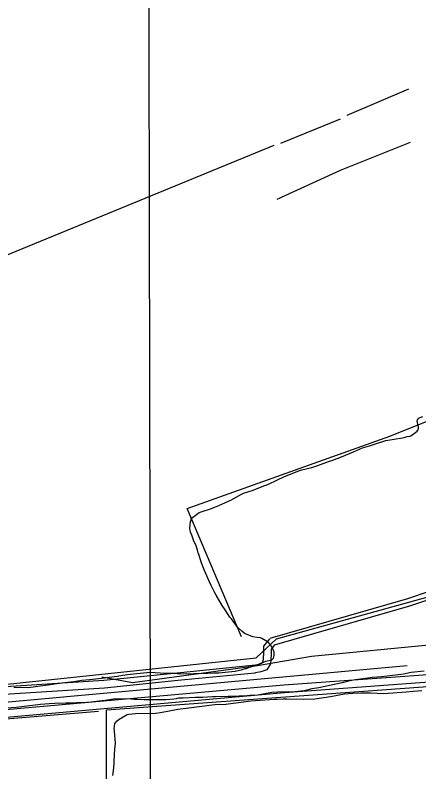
# Model space of a CAD drawing. Extents: x 3329297 to 3367176, y 649250 to 674653.
# Drawn here: x 3353911 to 3355485, y 669066 to 672020 of the extents above; entities that cross this region are included whole.
import ezdxf

# ---------------------------------------------------------------- set-up
doc = ezdxf.new("R2010")
doc.units = 0
for name, color, linetype in [('V-GRID-MAJR', 7, 'Continuous'), ('V-ROAD-CNTR', 7, 'Continuous'), ('V-SITE-VEGE', 7, 'Continuous'), ('V-TOPO-SHOR', 7, 'Continuous')]:
    doc.layers.add(name, color=color, linetype=linetype)

msp = doc.modelspace()

# ---------------------------------------------------------------- linework, layer by layer
at = {"layer": 'V-GRID-MAJR'}
msp.add_spline([(3354468.559, 654671.8200000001), (3354456.222, 660730.142), (3354443.88, 666791.55), (3354431.537, 672852.983), (3354431.531, 672856.041)], degree=3, dxfattribs=at)
at = {"layer": 'V-ROAD-CNTR'}
for points in [[(3351555.931850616, 669080.7028118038), (3352581.2178000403, 669167.735637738), (3353877.12020823, 669279.915413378), (3354961.5330394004, 669376.35922049), (3355613.5577353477, 669423.4061263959), (3356290.209382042, 669494.1889848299), (3356372.076218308, 669548.3928764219), (3356532.532897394, 669562.7808476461), (3357483.386995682, 669607.7787576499), (3358054.909852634, 669641.5166901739), (3358667.9846264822, 669682.6336079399), (3359812.610337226, 669738.4184963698), (3361211.5985392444, 669812.247348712), (3362685.5075914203, 669891.5291901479), (3363673.0156163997, 669934.764103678), (3364160.451641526, 669959.702053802), (3364180.8026008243, 669969.109034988), (3364197.9515665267, 669981.490010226), (3364212.11953819, 670000.0929730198), (3364218.6305251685, 670065.3488425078)], [(3355763.268435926, 669855.625261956), (3355759.502443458, 669848.729275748), (3355743.662475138, 669833.422306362), (3355703.9005546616, 669818.202336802), (3355607.7997468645, 669792.4183883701), (3355526.2469099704, 669769.796433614), (3355440.639081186, 669741.8384895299), (3354904.427153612, 669586.637799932)], [(3355777.288407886, 669824.19832481), (3355760.1064422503, 669807.5943580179), (3355713.1745361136, 669789.630393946), (3355615.695731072, 669763.4764462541), (3355534.91689263, 669741.0684910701), (3355449.469063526, 669713.1625468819), (3354921.3501197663, 669560.304852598), (3354918.229126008, 669556.4218603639)], [(3353861.2032400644, 669308.650355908), (3353874.498213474, 669309.801353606), (3354959.1250442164, 669406.2631606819), (3355610.917740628, 669453.29406662), (3356279.7774029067, 669523.2609266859), (3356361.8402387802, 669577.594818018), (3356530.482901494, 669592.7167877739), (3356663.0316363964, 669598.9897752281)], [(3354902.81815683, 669585.1358029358), (3354879.7242030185, 669556.4028604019), (3354879.0562043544, 669526.154920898), (3354876.8562087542, 669497.081979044), (3354872.084218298, 669489.2289947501), (3354861.585239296, 669485.262002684), (3354842.072278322, 669481.645009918), (3354834.6562931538, 669480.9100113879)], [(3354918.229126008, 669556.4218603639), (3354909.4921434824, 669545.5508821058), (3354909.0301444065, 669524.690923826), (3354906.22815001, 669487.6479979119), (3354892.3561777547, 669464.8190435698), (3354869.685223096, 669456.252060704), (3354847.726267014, 669452.1830688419)], [(3354834.6562931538, 669480.9100113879), (3354542.7058770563, 669451.980069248), (3354257.2834479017, 669422.7391277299), (3353832.513297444, 669395.736181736)], [(3354847.726267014, 669452.1830688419), (3354846.2922698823, 669451.9170693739), (3354545.7138710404, 669422.1321289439), (3354259.765442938, 669392.8371875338), (3353847.4852675, 669366.6262399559)]]:
    msp.add_lwpolyline(points, dxfattribs=at)
at = {"layer": 'V-SITE-VEGE'}
for p, q in [((3355479.066, 670437.1069999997), (3355484.667, 670447.142)), ((3355484.667, 670447.142), (3355500.306, 670452.696)), ((3355479.06, 670433.756), (3355479.066, 670437.1069999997)), ((3355480.1720000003, 670431.522), (3355479.06, 670433.756)), ((3355480.165, 670428.1730000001), (3355480.1720000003, 670431.522)), ((3355481.271, 670422.589), (3355480.165, 670428.1730000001)), ((3355484.603, 670411.419), (3355481.271, 670422.589)), ((3355484.589, 670404.7220000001), (3355484.603, 670411.419)), ((3355454.398, 670377.981), (3355459.987, 670381.321)), ((3355459.987, 670381.321), (3355467.8140000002, 670388.006)), ((3355467.8140000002, 670388.006), (3355473.401, 670391.344)), ((3355473.401, 670391.344), (3355478.99, 670395.801)), ((3355478.99, 670395.801), (3355481.228, 670399.145)), ((3355481.228, 670399.145), (3355484.589, 670404.7220000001)), ((3355320.376, 670348.084), (3355357.236, 670359.18)), ((3355357.236, 670359.18), (3355422.0100000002, 670370.2270000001)), ((3355422.0100000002, 670370.2270000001), (3355427.591, 670371.333)), ((3355427.591, 670371.333), (3355439.879, 670374.661)), ((3355439.879, 670374.661), (3355449.931, 670376.873)), ((3355449.931, 670376.873), (3355454.398, 670377.981)), ((3355231.006, 670314.755), (3355265.642, 670330.3200000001)), ((3355265.642, 670330.3200000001), (3355292.452, 670339.204)), ((3355292.452, 670339.204), (3355320.376, 670348.084)), ((3355149.452, 670282.528), (3355184.0840000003, 670295.862)), ((3355184.0840000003, 670295.862), (3355231.006, 670314.755)), ((3355091.363, 670261.4230000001), (3355137.166, 670279.202)), ((3355137.166, 670279.202), (3355149.452, 670282.528)), ((3354958.431, 670217.008), (3355013.176, 670240.353)), ((3355013.176, 670240.353), (3355028.815, 670244.789)), ((3355028.815, 670244.789), (3355067.903, 670253.6509999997)), ((3355067.903, 670253.6509999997), (3355091.363, 670261.4230000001)), ((3354896.977, 670188.095), (3354933.8510000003, 670205.89)), ((3354933.8510000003, 670205.89), (3354958.431, 670217.008)), ((3354835.535, 670164.764), (3354884.6890000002, 670183.652)), ((3354884.6890000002, 670183.652), (3354896.977, 670188.095)), ((3354751.737, 670126.96), (3354793.086, 670150.327)), ((3354793.086, 670150.327), (3354802.024, 670153.657)), ((3354802.024, 670153.657), (3354835.535, 670164.764)), ((3354704.811, 670105.833), (3354731.6240000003, 670116.9470000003)), ((3354731.6240000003, 670116.947), (3354751.737, 670126.96)), ((3354652.304, 670085.8339999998), (3354670.1750000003, 670091.3839999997)), ((3354670.1750000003, 670091.384), (3354698.108, 670103.6130000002)), ((3354698.108, 670103.6129999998), (3354704.811, 670105.8329999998)), ((3354597.541, 670052.441), (3354603.134, 670059.13)), ((3354603.134, 670059.13), (3354617.669, 670070.267)), ((3354617.669, 670070.267), (3354628.847, 670078.062)), ((3354628.847, 670078.062), (3354652.304, 670085.8339999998)), ((3354591.897, 670017.844), (3354595.294, 670043.5160000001)), ((3354595.294, 670043.5160000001), (3354597.531, 670046.86)), ((3354597.531, 670046.86), (3354597.541, 670052.441)), ((3354592.9990000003, 670008.909), (3354591.897, 670017.844)), ((3354595.214, 670001.0920000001), (3354592.9990000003, 670008.909)), ((3354599.661, 669989.92), (3354595.214, 670001.0920000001)), ((3354604.103, 669977.632), (3354599.661, 669989.92)), ((3354606.323, 669970.931), (3354604.103, 669977.632)), ((3354616.329, 669948.581), (3354606.323, 669970.931)), ((3354621.881, 669931.828), (3354616.329, 669948.581)), ((3354625.211, 669920.659), (3354621.881, 669931.828)), ((3354627.432, 669913.955), (3354625.211, 669920.659)), ((3354636.312, 669886.031), (3354627.432, 669913.955)), ((3354642.974, 669867.04), (3354636.312, 669886.031)), ((3354652.978, 669842.462), (3354642.974, 669867.04)), ((3354667.431, 669810.0599999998), (3354652.978, 669842.462)), ((3354675.215, 669793.2999999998), (3354667.431, 669810.0599999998)), ((3354689.678, 669765.367), (3354675.215, 669793.2999999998)), ((3354695.2430000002, 669755.305), (3354689.678, 669765.367)), ((3354718.613, 669715.074), (3354695.2430000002, 669755.305)), ((3354729.7460000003, 669698.307), (3354718.613, 669715.074)), ((3354748.673, 669670.3640000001), (3354729.7460000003, 669698.307)), ((3354754.244, 669663.655), (3354748.673, 669670.3640000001)), ((3354777.628, 669631.237), (3354754.244, 669663.655)), ((3354796.574, 669613.3420000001), (3354777.628, 669631.237)), ((3354807.723, 669605.506), (3354796.574, 669613.3419999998)), ((3354815.532, 669602.143), (3354807.723, 669605.506)), ((3354837.843, 669593.171), (3354815.532, 669602.143)), ((3354854.585, 669590.9079999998), (3354837.843, 669593.1709999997)), ((3354867.977, 669588.6510000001), (3354854.585, 669590.9079999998)), ((3354873.554, 669586.409), (3354867.977, 669588.6510000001)), ((3354898.089, 669572.968), (3354873.554, 669586.409)), ((3354907.002, 669561.787), (3354898.089, 669572.9680000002)), ((3354917.017, 669543.906), (3354907.002, 669561.787)), ((3354921.465, 669533.851), (3354917.017, 669543.906)), ((3354921.438, 669520.455), (3354921.465, 669533.851)), ((3354866.681, 669489.296), (3354889.0270000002, 669498.1870000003)), ((3354889.0270000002, 669498.187), (3354893.491, 669499.295)), ((3354893.491, 669499.295), (3354909.126, 669501.498)), ((3354909.126, 669501.498), (3354912.478, 669503.725)), ((3354912.478, 669503.725), (3354918.069, 669509.2969999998)), ((3354918.069, 669509.297), (3354920.3140000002, 669514.876)), ((3354920.3140000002, 669514.876), (3354921.438, 669520.455)), ((3354794.071, 669464.868), (3354807.475, 669469.3079999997)), ((3354807.475, 669469.3079999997), (3354813.058, 669469.2979999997)), ((3354813.058, 669469.2979999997), (3354824.232, 669474.86)), ((3354824.232, 669474.86), (3354838.752, 669479.2980000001)), ((3354838.752, 669479.2980000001), (3354843.219, 669480.406)), ((3354843.219, 669480.406), (3354853.275, 669483.738)), ((3354853.275, 669483.738), (3354866.681, 669489.2959999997)), ((3354246.985, 669432.37), (3354298.349, 669437.8609999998)), ((3354298.349, 669437.861), (3354308.4, 669440.0750000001)), ((3354308.4, 669440.0750000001), (3354329.6180000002, 669443.384)), ((3354329.6180000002, 669443.384), (3354359.768, 669447.796)), ((3354359.768, 669447.796), (3354437.928, 669455.468)), ((3354437.928, 669455.468), (3354475.882, 669453.166)), ((3354475.882, 669453.166), (3354528.347, 669450.837)), ((3354528.347, 669450.837), (3354555.1350000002, 669448.556)), ((3354555.1350000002, 669448.556), (3354662.313, 669451.71)), ((3354662.313, 669451.71), (3354685.761, 669452.785)), ((3354685.761, 669452.785), (3354704.739, 669452.75)), ((3354704.739, 669452.75), (3354742.701, 669456.031)), ((3354742.701, 669456.031), (3354769.501, 669459.33)), ((3354769.501, 669459.33), (3354786.254, 669462.65)), ((3354786.254, 669462.65), (3354794.071, 669464.868)), ((3355339.931, 669437.081), (3355304.201, 669433.7980000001)), ((3355362.262, 669439.272), (3355339.931, 669437.081)), ((3355425.916, 669448.089), (3355362.262, 669439.272)), ((3355456.065, 669453.6140000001), (3355425.916, 669448.0890000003)), ((3355506.312, 669459.107), (3355456.065, 669453.6140000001)), ((3354039.291, 669405.955), (3354063.857, 669409.261)), ((3354063.857, 669409.261), (3354092.8910000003, 669413.6719999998)), ((3354092.8910000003, 669413.6719999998), (3354139.788, 669419.1709999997)), ((3354139.788, 669419.171), (3354171.055, 669423.578)), ((3354171.055, 669423.578), (3354201.204, 669426.873)), ((3354201.204, 669426.873), (3354246.985, 669432.37)), ((3355161.259, 669408.38), (3355095.365, 669393.9869999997)), ((3355185.8310000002, 669413.9180000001), (3355161.259, 669408.3800000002)), ((3355210.403, 669420.572), (3355185.8310000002, 669413.9180000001)), ((3355237.201, 669424.987), (3355210.403, 669420.572)), ((3355277.401, 669430.4959999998), (3355237.201, 669424.987)), ((3355304.201, 669433.7980000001), (3355277.401, 669430.496)), ((3353905.303, 669395.035), (3353939.914, 669396.09)), ((3353939.914, 669396.09), (3353961.125, 669396.051)), ((3353961.125, 669396.051), (3353990.157, 669399.346)), ((3353990.157, 669399.346), (3354008.022, 669401.5480000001)), ((3354008.022, 669401.5480000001), (3354039.291, 669405.955)), ((3354934.576, 669377.533), (3354912.245, 669375.344)), ((3354977.001, 669378.573), (3354934.576, 669377.533)), ((3354991.5130000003, 669377.431), (3354977.001, 669378.573)), ((3355038.41, 669382.927), (3354991.5130000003, 669377.431)), ((3355067.448, 669389.5709999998), (3355038.41, 669382.927)), ((3355095.365, 669393.987), (3355067.448, 669389.571)), ((3355348.7430000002, 669372.3150000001), (3355435.8340000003, 669378.854)), ((3355435.8340000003, 669378.854), (3355462.631, 669381.039)), ((3355462.631, 669381.039), (3355497.244, 669383.208)), ((3354294.838, 669349.672), (3354261.339, 669345.267)), ((3354350.661, 669350.688), (3354294.838, 669349.672)), ((3354375.218, 669348.408), (3354350.661, 669350.688)), ((3354387.4960000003, 669348.388), (3354375.218, 669348.408)), ((3354414.288, 669347.223), (3354387.4960000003, 669348.388)), ((3354529.2770000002, 669349.2440000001), (3354499.133, 669347.067)), ((3354539.3310000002, 669351.46), (3354529.2770000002, 669349.2440000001)), ((3354541.565, 669352.572), (3354539.3310000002, 669351.46)), ((3354548.264, 669353.676), (3354541.565, 669352.572)), ((3354566.127, 669353.643), (3354548.264, 669353.676)), ((3354614.136, 669355.789), (3354566.127, 669353.643)), ((3354640.93, 669356.856), (3354614.136, 669355.789)), ((3354680.008, 669359.019), (3354640.93, 669356.856)), ((3354692.288, 669358.997), (3354680.008, 669359.019)), ((3354741.411, 669360.023), (3354692.288, 669358.997)), ((3354752.575, 669360.002), (3354741.411, 669360.023)), ((3354784.953, 669361.061), (3354752.575, 669360.002)), ((3354803.932, 669362.142), (3354784.953, 669361.061)), ((3354826.264, 669364.334), (3354803.932, 669362.142)), ((3354841.894, 669364.305), (3354826.264, 669364.334)), ((3354829.573, 669343.116), (3354921.129, 669349.65)), ((3354857.524, 669365.395), (3354841.894, 669364.305)), ((3354864.223, 669366.4979999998), (3354857.524, 669365.395)), ((3354912.245, 669375.344), (3354864.223, 669366.498)), ((3354921.129, 669349.65), (3354933.409, 669349.627)), ((3354933.409, 669349.627), (3354955.738, 669350.702)), ((3354955.738, 669350.702), (3354970.254, 669351.7919999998)), ((3354970.254, 669351.7919999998), (3355035, 669349.443)), ((3355035, 669349.443), (3355079.659, 669351.593)), ((3355079.659, 669351.593), (3355141.076, 669360.4119999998)), ((3355141.076, 669360.412), (3355195.7970000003, 669370.361)), ((3355195.7970000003, 669370.361), (3355228.178, 669373.65)), ((3355228.178, 669373.65), (3355259.438, 669374.711)), ((3355259.438, 669374.711), (3355297.396, 669374.6410000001)), ((3355297.396, 669374.6410000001), (3355348.7430000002, 669372.3150000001)), ((3353945.359, 669321.283), (3353915.213, 669317.987)), ((3354009.007, 669328.981), (3353945.359, 669321.2830000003)), ((3354043.62, 669331.15), (3354009.007, 669328.981)), ((3354065.952, 669333.343), (3354043.62, 669331.15)), ((3354108.376, 669334.382), (3354065.952, 669333.343)), ((3354131.8200000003, 669334.341), (3354108.376, 669334.382)), ((3354151.917, 669335.42), (3354131.8200000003, 669334.341)), ((3354173.128, 669335.379), (3354151.917, 669335.42)), ((3354207.741, 669338.666), (3354173.128, 669335.379)), ((3354239.006, 669341.959), (3354207.741, 669338.666)), ((3354261.339, 669345.267), (3354239.006, 669341.959)), ((3354499.133, 669347.067), (3354414.288, 669347.223)), ((3354588.386, 669315.647), (3354690, 669328.858)), ((3354690, 669328.858), (3354706.7490000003, 669329.944)), ((3354706.7490000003, 669329.944), (3354722.375, 669328.799)), ((3354722.375, 669328.7989999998), (3354820.642, 669342.017)), ((3354820.642, 669342.017), (3354829.573, 669343.116)), ((3353915.213, 669317.987), (3353841.522, 669312.542)), ((3354315.9080000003, 669271.488), (3354348.3200000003, 669290.407)), ((3354348.3200000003, 669290.407), (3354353.903, 669291.513)), ((3354353.903, 669291.513), (3354379.583, 669293.698)), ((3354379.583, 669293.698), (3354457.732, 669294.6730000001)), ((3354457.732, 669294.6730000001), (3354477.8310000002, 669297.985)), ((3354477.8310000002, 669297.985), (3354544.84, 669311.26)), ((3354544.84, 669311.26), (3354588.386, 669315.647)), ((3354299.131, 669254.772), (3354308.0810000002, 669264.8029999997)), ((3354308.0810000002, 669264.8029999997), (3354315.9080000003, 669271.4879999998)), ((3354296.864, 669234.681), (3354299.131, 669254.772)), ((3354297.968, 669227.982), (3354296.864, 669234.681)), ((3354297.96, 669223.515), (3354297.968, 669227.982)), ((3354302.344, 669179.969), (3354297.96, 669223.515)), ((3354301.199, 669164.34), (3354302.344, 669179.969)), ((3354296.632, 669108.5299999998), (3354300.071, 669157.645)), ((3354300.071, 669157.645), (3354301.199, 669164.34)), ((3354295.467, 669081.738), (3354296.62, 669101.831)), ((3354296.62, 669101.831), (3354296.632, 669108.5299999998)), ((3354292.063, 669051.6020000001), (3354295.467, 669081.738))]:
    msp.add_line(p, q, dxfattribs=at)
at = {"layer": 'V-TOPO-SHOR'}
for p, q in [((3355205.5105694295, 671629.2814208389), (3355445.7626506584, 671731.7428308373)), ((3354947.056738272, 671519.4993712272), (3355180.0363829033, 671614.6608000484)), ((3353432.68904817, 670900.9500838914), (3354921.568779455, 671512.1649593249)), ((3353458.843058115, 669301.2921795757), (3355439.974870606, 669481.3263959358)), ((3353195.3902673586, 669217.8667411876), (3354236.4901587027, 669303.311265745))]:
    msp.add_line(p, q, dxfattribs=at)
for points in [[(3354932.8974891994, 671300.8855600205), (3355180.41512088, 671414.2900556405), (3355453.441369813, 671524.0996498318)], [(3354793.9176598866, 669593.2380587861), (3354582.0833140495, 670093.6975651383), (3355372.3804404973, 670376.3758860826), (3355987.004310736, 670623.5740878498), (3356083.5448782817, 670685.2656795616), (3356803.546127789, 670967.8111282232)], [(3358153.7994810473, 670202.5978341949), (3357882.3496729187, 669701.2248308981), (3356964.2011300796, 669651.1607713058), (3356076.8153379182, 669596.7613510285), (3356037.2489935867, 669609.8670872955), (3355066.461588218, 669515.7684504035), (3354855.640393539, 669480.2218950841), (3354368.0873150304, 669413.3977089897), (3354249.4215001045, 669435.1409485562)], [(3353142.453480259, 669331.4487004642), (3353245.671483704, 669347.0210797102), (3353474.0998656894, 669365.0268838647), (3354851.1887696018, 669510.9680367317), (3354930.130454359, 669585.8068872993), (3355553.682486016, 669758.3323288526), (3355852.265568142, 669851.1603745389), (3356665.1280814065, 669817.5487718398)], [(3354267.2363003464, 669307.7628896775), (3355501.6415487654, 669397.9663053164), (3356292.2874649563, 669496.1179492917), (3356331.7126324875, 669557.7015822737), (3356120.8416107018, 669548.5159808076), (3356054.897703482, 669570.3588745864), (3356006.3699796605, 669675.7113403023), (3355812.765659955, 669829.1181723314)], [(3352823.4220000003, 668276.745), (3354268.9470309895, 668402.7034740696), (3354267.2363003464, 669307.7628896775)]]:
    msp.add_lwpolyline(points, dxfattribs=at)

doc.saveas('drawing.dxf')
